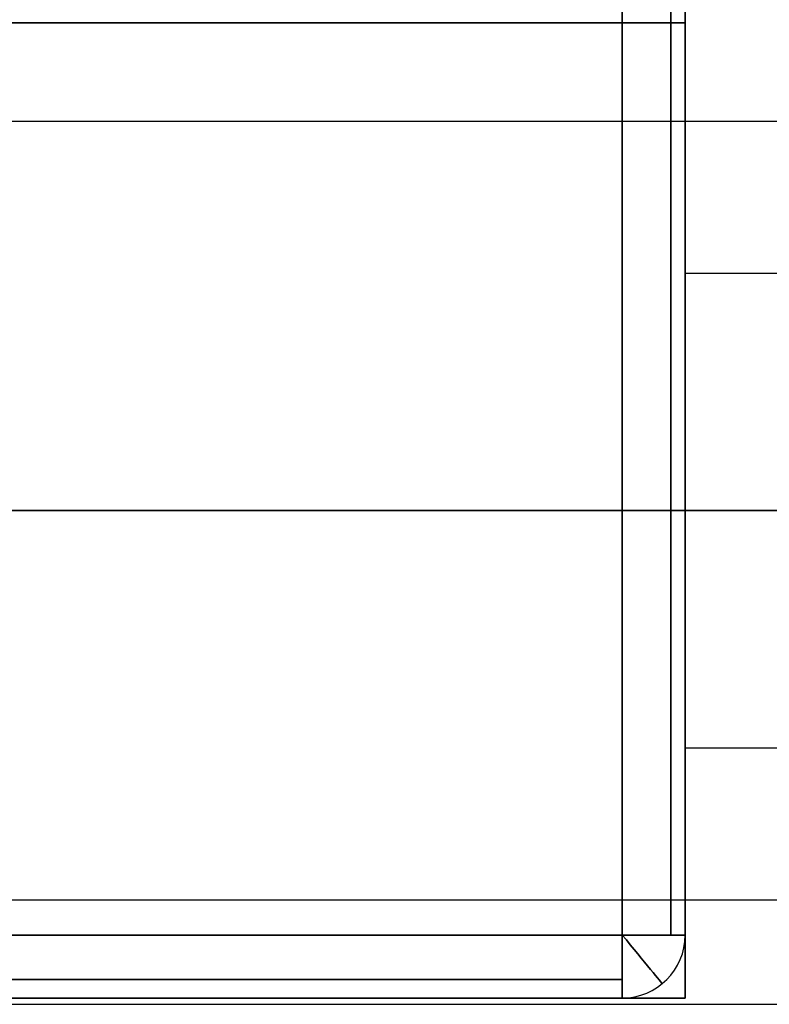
# Model space of a CAD drawing. Header units: millimetres. Extents: x -332 to 332, y -5 to 968.
# Tile 642 of 656: x 24 to 36, y 751 to 767. Entities that reach past the tile are written whole.
import ezdxf

# ---------------------------------------------------------------- set-up
doc = ezdxf.new("R2010")
doc.units = ezdxf.units.MM
doc.header["$MEASUREMENT"] = 0
doc.layers.add('IGES level 21', color=9, linetype='Continuous')
doc.layers.add('IGES level 38', color=9, linetype='Continuous')

msp = doc.modelspace()

# ---------------------------------------------------------------- linework, layer by layer
at = {"layer": 'IGES level 21', "color": 253, "extrusion": (1, 0, 0)}
for start, end in [(270, 345.5225), (194.4775, 270)]:
    msp.add_arc((759.284, 1700.593, 35), 8, start, end, dxfattribs=at)
at = {"layer": 'IGES level 21', "color": 253, "extrusion": (1, 0, 7.10543e-15)}
msp.add_arc((759.284, 1700.593, 35), 8, 270, 345.5225, dxfattribs=at)
at = {"layer": 'IGES level 21', "color": 253, "extrusion": (1, 6.8798e-15, 1.77636e-15)}
msp.add_arc((759.284, 1700.593, 35), 8, 194.4775, 270, dxfattribs=at)
at = {"layer": 'IGES level 21', "color": 253}
for points in [[(-35, 767.03, 1698.593), (0, 767.03, 1698.593), (35, 767.03, 1698.593)], [(35, 767.03, 1698.593), (0, 767.03, 1698.593), (-35, 767.03, 1698.593)], [(35, 767.03, 1698.593), (35, 759.284, 1698.593), (35, 751.538, 1698.593)], [(35, 751.538, 1698.593), (35, 759.284, 1698.593), (35, 767.03, 1698.593)], [(-90, 765.468, 1705.668), (0, 765.468, 1705.668), (90, 765.468, 1705.668)], [(35, 765.515, 1695.575), (35, 759.284, 1695.575), (35, 753.054, 1695.575)], [(35, 763.055, 1693.538), (62.5, 763.055, 1693.538), (90, 763.055, 1693.538)], [(-90, 759.284, 1708.593), (0, 759.284, 1708.593), (90, 759.284, 1708.593)], [(90, 759.284, 1708.593), (0, 759.284, 1708.593), (-90, 759.284, 1708.593)], [(20.5, 759.284, 1698.593), (27.75, 759.284, 1698.593), (35, 759.284, 1698.593)], [(35, 759.284, 1698.593), (35, 759.284, 1695.593), (35, 759.284, 1692.593)], [(90, 759.284, 1692.593), (62.5, 759.284, 1692.593), (35, 759.284, 1692.593)], [(35, 759.284, 1692.593), (62.5, 759.284, 1692.593), (90, 759.284, 1692.593)], [(35, 755.513, 1693.538), (62.5, 755.513, 1693.538), (90, 755.513, 1693.538)], [(-90, 753.1, 1705.668), (0, 753.1, 1705.668), (90, 753.1, 1705.668)], [(35, 751.538, 1698.593), (0, 751.538, 1698.593), (-35, 751.538, 1698.593)], [(-35, 751.538, 1698.593), (0, 751.538, 1698.593), (35, 751.538, 1698.593)], [(-90, 751.438, 1699.032), (0, 751.438, 1699.032), (90, 751.438, 1699.032)]]:
    msp.add_open_spline(points, degree=2, dxfattribs=at)
at = {"layer": 'IGES level 38', "extrusion": (1, 0, 0)}
for centre, start, end in [((752.538, 1697.593, 34), 90, 180), ((752.538, 1697.593, 34), 90, 180), ((752.538, 1694.593, 34), 180, 270), ((752.538, 1694.593, 34), 180, 270)]:
    msp.add_arc(centre, 1, start, end, dxfattribs=at)
at = {"layer": 'IGES level 38'}
for centre, end in [((34, 752.538, 1697.593), 0), ((34, 752.538, 1697.593), 0), ((34, 752.538, 1694.593), 0), ((34, 752.538, 1697.593), 0), ((34, 752.538, 1696.093), 360), ((34, 752.538, 1694.593), 0)]:
    msp.add_arc(centre, 1, 270, end, dxfattribs=at)
at = {"layer": 'IGES level 38', "extrusion": (0, 1, 0)}
for centre, start, end in [((-34, 1697.593, 752.538), 90, 180), ((-34, 1697.593, 752.538), 90, 180), ((-34, 1694.593, 752.538), 180, 270), ((-34, 1694.593, 752.538), 180, 270)]:
    msp.add_arc(centre, 1, start, end, dxfattribs=at)
at = {"layer": 'IGES level 38', "extrusion": (0.77301, 0.634393, -6.1137e-14)}
for centre, start, end in [((560.151, 1697.593, 503.688), 90, 180), ((560.151, 1694.593, 503.688), 180, 270)]:
    msp.add_arc(centre, 1, start, end, dxfattribs=at)
at = {"layer": 'IGES level 38'}
for points in [[(34, 901.538, 1698.593), (34, 827.038, 1698.593), (34, 752.538, 1698.593)], [(34, 752.538, 1693.593), (34, 827.038, 1693.593), (34, 901.538, 1693.593)], [(34, 901.538, 1693.593), (34, 827.038, 1693.593), (34, 752.538, 1693.593)], [(34, 901.538, 1698.593), (34, 827.038, 1698.593), (34, 752.538, 1698.593)], [(34.773, 752.538, 1698.227), (34.773, 827.038, 1698.227), (34.773, 901.538, 1698.227)], [(34.773, 901.538, 1693.959), (34.773, 827.038, 1693.959), (34.773, 752.538, 1693.959)], [(35, 752.538, 1697.593), (35, 827.038, 1697.593), (35, 901.538, 1697.593)], [(35, 901.538, 1694.593), (35, 827.038, 1694.593), (35, 752.538, 1694.593)], [(35, 901.538, 1697.593), (35, 827.038, 1697.593), (35, 752.538, 1697.593)], [(35, 752.538, 1694.593), (35, 827.038, 1694.593), (35, 901.538, 1694.593)], [(34, 752.538, 1698.593), (0, 752.538, 1698.593), (-34, 752.538, 1698.593)], [(-34, 752.538, 1693.593), (0, 752.538, 1693.593), (34, 752.538, 1693.593)], [(34, 752.538, 1693.593), (0, 752.538, 1693.593), (-34, 752.538, 1693.593)], [(34, 752.538, 1698.593), (0, 752.538, 1698.593), (-34, 752.538, 1698.593)], [(35, 752.538, 1694.593), (35, 752.538, 1696.093), (35, 752.538, 1697.593)], [(35, 752.538, 1697.593), (35, 752.538, 1696.093), (35, 752.538, 1694.593)], [(-34, 751.831, 1698.3), (0, 751.831, 1698.3), (34, 751.831, 1698.3)], [(34, 751.831, 1693.886), (0, 751.831, 1693.886), (-34, 751.831, 1693.886)], [(34.634, 751.765, 1694.593), (34.634, 751.765, 1696.093), (34.634, 751.765, 1697.593)], [(-34, 751.538, 1697.593), (0, 751.538, 1697.593), (34, 751.538, 1697.593)], [(34, 751.538, 1694.593), (0, 751.538, 1694.593), (-34, 751.538, 1694.593)], [(-34, 751.538, 1694.593), (0, 751.538, 1694.593), (34, 751.538, 1694.593)], [(34, 751.538, 1697.593), (0, 751.538, 1697.593), (-34, 751.538, 1697.593)], [(-34, 751.538, 1696.093), (0, 751.538, 1696.093), (34, 751.538, 1696.093)], [(34, 751.538, 1697.593), (34, 751.538, 1696.093), (34, 751.538, 1694.593)], [(34, 751.538, 1694.593), (34, 751.538, 1696.093), (34, 751.538, 1697.593)]]:
    msp.add_open_spline(points, degree=2, dxfattribs=at)

doc.saveas('drawing.dxf')
